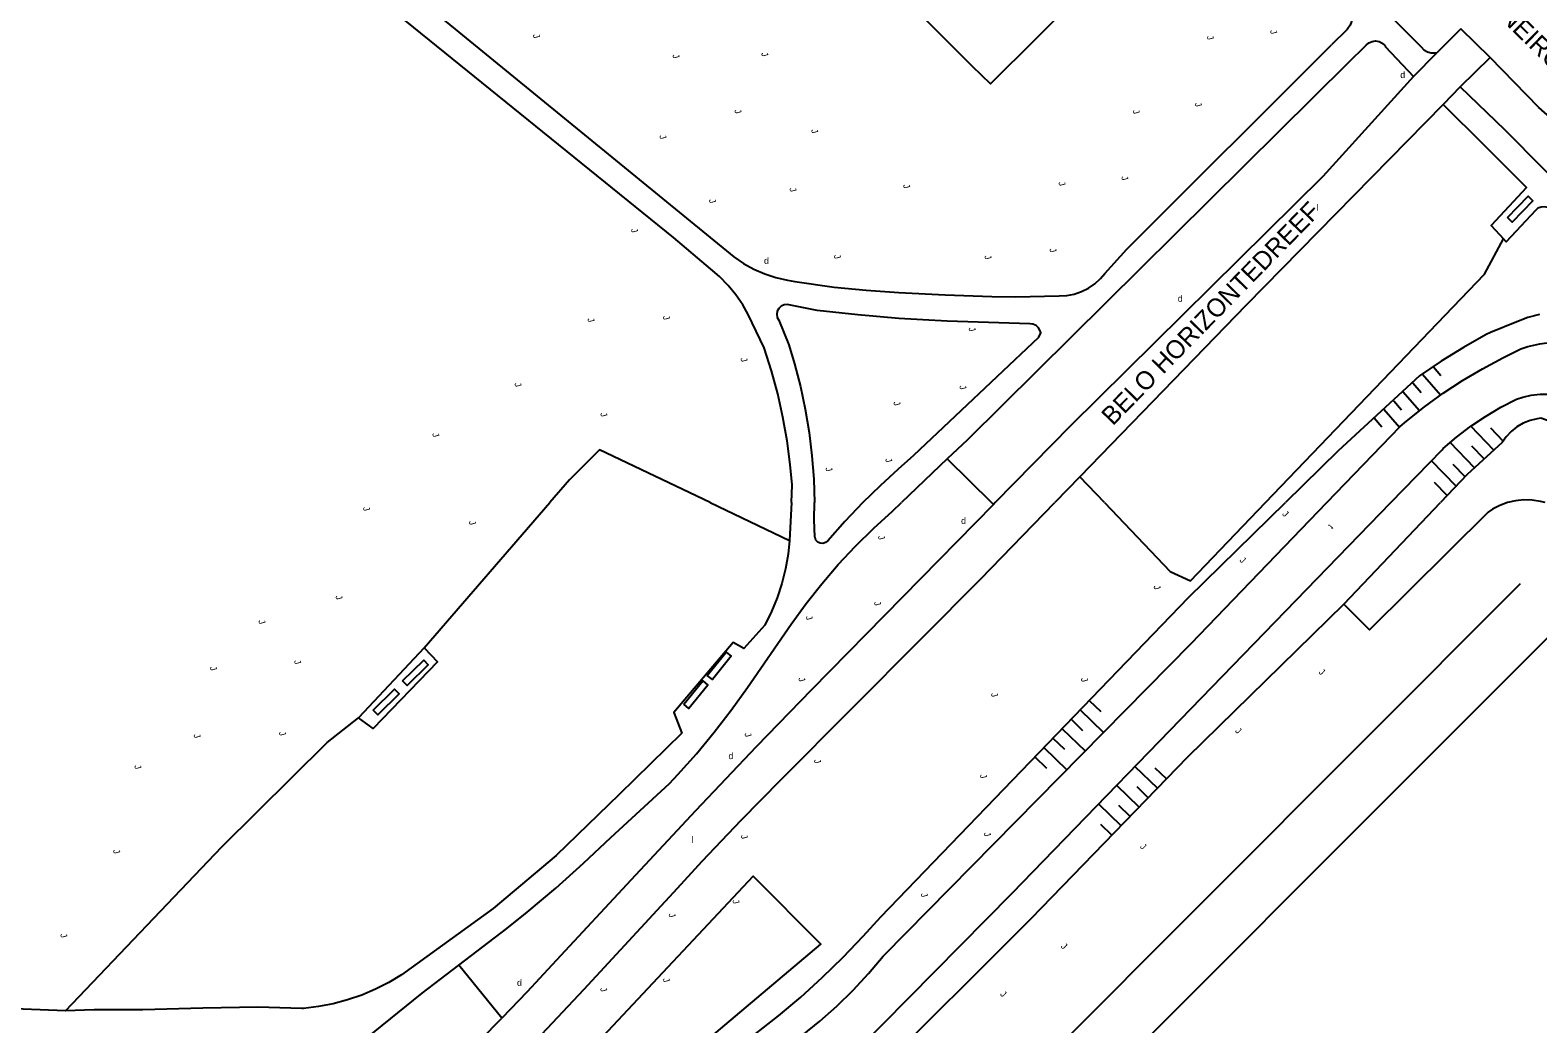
# Model space of a CAD drawing. Extents: x 134999 to 136502, y 457398 to 459002.
# Drawn here: x 135223.9 to 135339.4, y 458560.1 to 458636.2 of the extents above; entities that cross this region are included whole.
import ezdxf

# ---------------------------------------------------------------- set-up
doc = ezdxf.new("R2010")
doc.units = 0
for name, color, linetype in [('RI_DGTB_18', 7, 'Continuous'), ('RI_DGTB_19', 7, 'Continuous'), ('RI_DGTB_29', 7, 'Continuous'), ('RI_DGTB_31', 7, 'Continuous'), ('RI_DGTB_32', 7, 'Continuous'), ('RI_DGTB_37', 7, 'Continuous'), ('RI_DGTB_43', 7, 'Continuous'), ('RI_DGTB_48', 7, 'Continuous'), ('RI_DGTB_49', 7, 'Continuous'), ('RI_DGTB_53', 7, 'Continuous'), ('RI_DGTB_54', 7, 'Continuous'), ('RI_DGTB_55', 7, 'Continuous'), ('RI_DGTB_58', 7, 'Continuous')]:
    doc.layers.add(name, color=color, linetype=linetype)

msp = doc.modelspace()

# ---------------------------------------------------------------- linework, layer by layer
at = {"layer": 'RI_DGTB_18'}
for p, q in [((135330.591, 458609.833), (135331.966, 458608.255)), ((135331.418, 458610.407), (135331.999, 458609.739)), ((135329.09, 458608.512), (135330.362, 458607.051)), ((135329.835, 458609.18), (135330.491, 458608.426)), ((135328.379, 458607.805), (135328.982, 458607.113)), ((135326.871, 458606.492), (135327.474, 458605.8)), ((135327.625, 458607.149), (135328.831, 458605.764)), ((135336.058, 458604.015), (135334.282, 458605.844)), ((135336.775, 458604.711), (135335.811, 458605.705)), ((135334.58, 458602.666), (135332.693, 458604.61)), ((135335.317, 458603.342), (135334.375, 458604.312)), ((135333.187, 458601.229), (135331.258, 458603.218)), ((135333.855, 458601.976), (135332.94, 458602.92)), ((135332.469, 458600.533), (135331.504, 458601.527)), ((135324.561, 458592.215), (135331.962, 458600)), ((135305.051, 458584.839), (135305.933, 458583.988)), ((135303.663, 458583.399), (135304.545, 458582.548)), ((135304.357, 458584.119), (135306.121, 458582.418)), ((135302.275, 458581.959), (135303.157, 458581.108)), ((135302.969, 458582.679), (135304.733, 458580.978)), ((135301.581, 458581.239), (135303.345, 458579.538)), ((135300.887, 458580.519), (135301.769, 458579.669)), ((135310.271, 458578.113), (135308.56, 458579.771)), ((135310.967, 458578.831), (135310.111, 458579.66)), ((135308.88, 458576.677), (135307.168, 458578.335)), ((135309.575, 458577.395), (135308.72, 458578.224)), ((135307.488, 458575.24), (135305.776, 458576.899)), ((135308.184, 458575.958), (135307.328, 458576.788)), ((135306.792, 458574.522), (135305.936, 458575.351))]:
    msp.add_line(p, q, dxfattribs=at)
for points in [[(135339.544, 458614.407), (135338.663, 458614.169), (135337.807, 458613.854), (135335.785, 458613.039), (135335.458, 458612.864), (135333.716, 458611.878), (135332.016, 458610.824), (135330.359, 458609.702), (135324.123, 458603.963), (135320.078, 458600)], [(135350.608, 458600), (135347.552, 458603.068), (135346.63, 458603.683), (135345.598, 458604.28), (135344.528, 458604.806), (135343.426, 458605.259), (135342.295, 458605.637), (135341.142, 458605.938), (135339.639, 458606.454), (135339.362, 458606.418), (135338.82, 458606.286), (135338.302, 458606.078), (135337.819, 458605.799), (135337.381, 458605.453), (135336.997, 458605.048), (135336.675, 458604.593), (135334.011, 458602.155), (135331.962, 458600)], [(135279.487, 458559.319), (135281.243, 458560.691), (135282.95, 458562.124), (135284.603, 458563.619), (135286.202, 458565.171), (135287.744, 458566.78), (135289.077, 458568.269), (135312.661, 458592.732), (135320.078, 458600)], [(135231.412, 458500.207), (135238.62, 458506.759), (135241.513, 458509.312), (135244.352, 458511.925), (135247.137, 458514.596), (135249.866, 458517.324), (135252.52, 458520.09), (135266.868, 458535.313), (135268.51, 458537.332), (135270.212, 458539.299), (135271.975, 458541.212), (135273.796, 458543.071), (135275.672, 458544.873), (135277.604, 458546.616), (135279.588, 458548.299), (135280.865, 458549.329), (135288.37, 458555.944), (135300.609, 458568.142), (135312.617, 458580.534), (135324.561, 458592.215)]]:
    msp.add_lwpolyline(points, dxfattribs=at)
at = {"layer": 'RI_DGTB_19'}
for p, q in [((135294.18, 458603.34), (135297.574, 458600)), ((135306.214, 458600), (135304.325, 458601.981)), ((135254.096, 458588.878), (135263.722, 458600)), ((135276.002, 458600), (135282.096, 458597.097)), ((135297.574, 458600), (135297.717, 458599.859)), ((135260.053, 458560.507), (135256.752, 458564.57))]:
    msp.add_line(p, q, dxfattribs=at)
for points in [[(135318.565, 458600), (135335.324, 458617.495), (135336.789, 458620.207)], [(135276.002, 458600), (135267.52, 458604.041), (135265.237, 458601.751), (135263.722, 458600)], [(135306.214, 458600), (135311.242, 458594.729), (135312.813, 458593.995), (135318.565, 458600)], [(135337.094, 458600), (135336.499, 458599.781), (135335.937, 458599.49), (135335.614, 458599.278), (135326.517, 458590.253), (135324.561, 458592.215)], [(135339.973, 458600), (135339.623, 458600.089), (135338.992, 458600.186), (135338.353, 458600.204), (135337.717, 458600.141), (135337.094, 458600)], [(135295.925, 458545.389), (135331.307, 458509.99), (135366.607, 458474.617), (135411.928, 458519.852), (135376.533, 458555.299), (135341.163, 458590.634), (135295.925, 458545.389)], [(135226.618, 458561.061), (135238.604, 458573.628), (135246.669, 458581.625), (135249.057, 458583.52)], [(135223.842, 458508.23), (135226.437, 458510.261), (135226.86, 458510.583), (135240.56, 458521.476), (135245.001, 458525.531), (135251.212, 458533.268), (135261.14, 458545.373), (135262.635, 458547.062), (135264.19, 458548.697), (135265.801, 458550.277), (135267.467, 458551.797), (135269.186, 458553.258), (135269.457, 458553.479), (135284.479, 458566.173), (135279.308, 458571.387), (135267.376, 458558.667), (135253.458, 458544.954), (135233.595, 458525.761), (135215.318, 458509.071)]]:
    msp.add_lwpolyline(points, dxfattribs=at)
at = {"layer": 'RI_DGTB_32'}
for points in [[(135337.091, 458621.831), (135338.691, 458623.467), (135339.048, 458623.117), (135337.448, 458621.481), (135337.091, 458621.831)], [(135252.437, 458586.348), (135254.064, 458587.94), (135254.414, 458587.583), (135252.787, 458585.991), (135252.437, 458586.348)], [(135275.79, 458586.758), (135277.225, 458588.545), (135277.615, 458588.232), (135276.18, 458586.445), (135275.79, 458586.758)], [(135250.205, 458584.108), (135251.832, 458585.7), (135252.182, 458585.343), (135250.555, 458583.751), (135250.205, 458584.108)], [(135273.991, 458584.551), (135275.448, 458586.341), (135275.836, 458586.025), (135274.379, 458584.235), (135273.991, 458584.551)]]:
    msp.add_lwpolyline(points, dxfattribs=at)
at = {"layer": 'RI_DGTB_48'}
msp.add_lwpolyline([(135308.338, 458652.26), (135311.707, 458648.914), (135313.056, 458647.626), (135304.436, 458638.987), (135297.48, 458632.064), (135296.099, 458633.396), (135285.721, 458643.784), (135290.014, 458647.99)], dxfattribs=at)
at = {"layer": 'RI_DGTB_49'}
msp.add_line((135338.071, 458593.786), (135292.856, 458548.487), dxfattribs=at)
at = {"layer": 'RI_DGTB_53'}
for p, q in [((135333.528, 458636.297), (135331.677, 458634.457)), ((135335.775, 458634.104), (135333.528, 458636.297)), ((135329.883, 458632.625), (135331.677, 458634.457)), ((135333.466, 458631.843), (135335.775, 458634.104)), ((135333.466, 458631.843), (135332.164, 458630.496)), ((135333.466, 458631.843), (135336.858, 458628.565)), ((135332.164, 458630.496), (135335.274, 458627.409)), ((135304.325, 458601.981), (135302.407, 458600)), ((135297.855, 458600), (135297.717, 458599.859))]:
    msp.add_line(p, q, dxfattribs=at)
for points in [[(135310.739, 458654.607), (135330.479, 458634.898), (135330.696, 458634.679), (135330.961, 458634.524), (135331.258, 458634.442), (135331.566, 458634.438), (135331.677, 458634.457)], [(135309.379, 458653.278), (135324.541, 458638.158), (135324.793, 458637.98), (135324.99, 458637.744), (135325.121, 458637.465), (135325.175, 458637.162), (135325.15, 458636.855), (135325.047, 458636.564), (135324.873, 458636.31), (135324.8, 458636.235), (135323.618, 458635.056)], [(135324.871, 458633.665), (135326.259, 458635.039), (135326.468, 458635.216), (135326.718, 458635.325), (135326.99, 458635.357), (135327.259, 458635.31), (135327.503, 458635.187), (135327.702, 458634.999), (135327.762, 458634.913), (135329.883, 458632.625)], [(135372.023, 458600), (135357.889, 458614.095), (135350.647, 458620.422), (135339.487, 458630.256), (135335.775, 458634.104)], [(135329.883, 458632.625), (135322.946, 458624.968), (135303.629, 458605.887), (135297.855, 458600)], [(135332.164, 458630.496), (135317.071, 458615.113), (135304.325, 458601.981)], [(135190.25, 458492.647), (135195.063, 458496.878), (135211.128, 458510.289), (135225.163, 458522.549), (135247.083, 458543.389), (135247.56, 458543.833), (135251.431, 458547.498), (135255.246, 458551.222), (135259.005, 458555.002), (135262.707, 458558.838), (135266.351, 458562.729), (135273.511, 458570.476), (135275.397, 458572.525), (135278.394, 458575.685), (135281.449, 458578.789), (135292.239, 458589.602), (135296.723, 458594.131), (135302.407, 458600)], [(135297.717, 458599.859), (135283.783, 458585.655), (135279.541, 458581.292), (135274.889, 458576.398), (135270.295, 458571.449), (135263.892, 458564.56), (135261.983, 458562.524), (135260.053, 458560.507)], [(135210.196, 458513.412), (135215.053, 458517.691), (135216.272, 458518.755), (135220.444, 458522.464), (135224.563, 458526.232), (135228.627, 458530.059), (135232.636, 458533.944), (135241.585, 458542.481), (135250.666, 458551.261), (135253.473, 458553.932), (135256.791, 458557.191), (135260.053, 458560.507)]]:
    msp.add_lwpolyline(points, dxfattribs=at)
at = {"layer": 'RI_DGTB_54'}
for p, q in [((135294.18, 458603.34), (135290.675, 458600)), ((135282.231, 458600), (135282.096, 458597.097))]:
    msp.add_line(p, q, dxfattribs=at)
for points in [[(135282.231, 458600), (135282.294, 458601.356), (135282.15, 458602.911), (135281.907, 458604.729), (135281.585, 458606.534), (135281.185, 458608.324), (135280.707, 458610.095), (135280.152, 458611.843), (135278.932, 458614.419), (135278.51, 458615.153), (135277.98, 458615.921), (135277.387, 458616.64), (135276.734, 458617.306), (135276.027, 458617.914), (135273.191, 458620.316), (135245.691, 458642.569), (135236.052, 458650.284)], [(135255.223, 458637.281), (135277.827, 458618.821), (135278.576, 458618.319), (135279.367, 458617.885), (135280.192, 458617.523), (135281.047, 458617.235), (135281.924, 458617.024), (135282.49, 458616.931), (135285.501, 458616.503), (135287.975, 458616.281), (135290.453, 458616.098), (135294.014, 458615.905), (135297.578, 458615.791), (135299.4, 458615.764), (135302.739, 458615.835), (135303.327, 458615.866), (135303.905, 458615.977), (135304.463, 458616.165), (135304.99, 458616.427), (135305.477, 458616.758), (135305.915, 458617.152), (135306.259, 458617.553), (135307.943, 458619.419), (135323.618, 458635.056)], [(135324.871, 458633.665), (135295.718, 458604.806), (135294.18, 458603.34)], [(135365.22, 458600), (135357.498, 458607.74), (135343.425, 458621.93), (135337.357, 458628.082), (135336.858, 458628.565)], [(135362.597, 458600), (135354.348, 458608.264), (135344.873, 458617.693), (135340.506, 458622.349), (135340.399, 458622.46), (135340.179, 458622.595), (135339.928, 458622.658), (135339.67, 458622.641), (135339.43, 458622.547), (135339.229, 458622.384), (135337.004, 458619.976), (135336.789, 458620.207)], [(135287.715, 458600), (135289.052, 458601.318), (135290.43, 458602.594), (135291.62, 458603.634), (135301.202, 458612.675), (135301.337, 458612.998), (135301.292, 458613.166), (135301.164, 458613.386), (135300.975, 458613.555), (135300.743, 458613.658), (135300.49, 458613.684), (135294.175, 458613.897), (135292.315, 458613.99), (135290.456, 458614.11), (135287.328, 458614.375), (135284.207, 458614.718), (135281.9, 458615.161), (135281.669, 458615.139), (135281.447, 458615.041), (135281.27, 458614.877), (135281.155, 458614.664), (135281.115, 458614.425), (135281.154, 458614.186), (135281.269, 458613.973), (135282.028, 458612.093), (135282.469, 458610.64), (135282.921, 458608.901), (135283.294, 458607.144), (135283.589, 458605.371), (135283.805, 458603.588), (135283.941, 458601.796), (135283.997, 458600)], [(135256.752, 458564.57), (135260.422, 458567.368), (135261.993, 458568.628), (135264.182, 458570.471), (135266.318, 458572.375), (135268.4, 458574.337), (135272.884, 458578.481), (135273.539, 458579.175), (135274.962, 458580.767), (135276.324, 458582.411), (135277.624, 458584.105), (135278.859, 458585.846), (135282.217, 458590.698), (135283.358, 458592.267), (135284.563, 458593.787), (135285.829, 458595.257), (135287.155, 458596.673), (135288.539, 458598.033), (135289.977, 458599.335), (135290.675, 458600)], [(135287.715, 458600), (135286.34, 458598.555), (135285.014, 458597.066), (135284.853, 458596.932), (135284.654, 458596.868), (135284.445, 458596.883), (135284.257, 458596.974), (135284.116, 458597.129), (135284.043, 458597.325), (135284.038, 458597.362), (135283.987, 458598.705), (135283.997, 458600)], [(135282.096, 458597.097), (135281.982, 458596.057), (135281.781, 458594.924), (135281.502, 458593.808), (135281.146, 458592.713), (135280.714, 458591.646), (135280.21, 458590.612), (135278.587, 458588.822), (135277.783, 458589.276), (135273.24, 458583.911), (135273.833, 458582.337), (135269.029, 458577.641), (135264.202, 458572.969), (135259.384, 458568.906), (135252.375, 458563.83), (135251.392, 458563.241), (135250.37, 458562.722), (135249.314, 458562.276), (135248.229, 458561.905), (135247.122, 458561.61), (135245.996, 458561.393), (135244.859, 458561.255), (135244.728, 458561.244), (135241.356, 458561.341), (135237.153, 458561.283), (135232.547, 458561.144), (135228.807, 458561.147), (135226.618, 458561.061)], [(135226.618, 458561.061), (135216.199, 458561.479), (135215.429, 458561.523), (135214.669, 458561.647), (135213.925, 458561.849), (135213.206, 458562.127), (135212.966, 458562.239), (135211.083, 458563.45), (135209.49, 458564.874)], [(135210.196, 458513.412), (135213.705, 458519.286), (135215.522, 458523.471), (135217.413, 458527.624), (135217.595, 458528.014), (135218.082, 458528.545), (135220.07, 458530.591), (135221.999, 458532.691), (135223.265, 458534.136), (135227.849, 458538.892), (135230.849, 458542.318), (135237.207, 458548.498), (135243.685, 458554.12), (135253.935, 458562.422), (135256.752, 458564.57)]]:
    msp.add_lwpolyline(points, dxfattribs=at)
at = {"layer": 'RI_DGTB_55'}
msp.add_line((135254.096, 458588.878), (135249.057, 458583.52), dxfattribs=at)
for points in [[(135335.274, 458627.409), (135338.558, 458624.147), (135335.838, 458621.231), (135336.789, 458620.207)], [(135254.096, 458588.878), (135255.12, 458587.813), (135250.191, 458582.699), (135249.057, 458583.52)]]:
    msp.add_lwpolyline(points, dxfattribs=at)
at = {"layer": 'RI_DGTB_58'}
for points in [[(135323.263, 458600), (135328.878, 458605.825), (135329.35, 458606.225), (135330.735, 458607.33), (135332.168, 458608.37), (135333.647, 458609.345), (135335.169, 458610.252), (135336.73, 458611.09), (135338.123, 458611.785), (135338.647, 458611.945), (135339.565, 458612.16), (135340.499, 458612.296), (135341.441, 458612.352), (135342.384, 458612.329), (135343.322, 458612.225), (135344.248, 458612.043), (135345.155, 458611.783), (135346.037, 458611.447), (135346.887, 458611.038), (135347.699, 458610.558), (135348.468, 458610.011), (135349.188, 458609.401)], [(135328.152, 458600), (135332.079, 458604.052), (135332.165, 458604.131), (135333.199, 458605.018), (135334.282, 458605.843), (135335.412, 458606.603), (135336.585, 458607.296), (135337.796, 458607.918), (135338.259, 458608.08), (135338.917, 458608.238), (135339.589, 458608.316), (135340.266, 458608.315), (135341.444, 458608.25), (135342.214, 458608.027), (135343.354, 458607.627), (135344.465, 458607.153), (135345.543, 458606.606), (135346.582, 458605.989), (135347.577, 458605.305), (135348.526, 458604.556), (135349.423, 458603.746), (135350.264, 458602.879), (135353.133, 458600)], [(135223.766, 458496.062), (135224.288, 458496.526), (135235.788, 458507.411), (135245.345, 458515.789), (135252.22, 458522.528), (135254.396, 458524.873), (135256.639, 458527.404), (135258.822, 458529.987), (135265.593, 458538.468), (135265.881, 458538.836), (135267.247, 458540.498), (135268.674, 458542.108), (135270.16, 458543.665), (135271.703, 458545.164), (135273.3, 458546.606), (135281.189, 458553.371), (135282.098, 458553.994), (135283.872, 458555.285), (135285.599, 458556.639), (135287.275, 458558.055), (135299.155, 458570.077), (135328.152, 458600)], [(135283.049, 458559.174), (135284.403, 458560.274), (135285.706, 458561.434), (135286.954, 458562.654), (135288.145, 458563.929), (135289.276, 458565.257), (135289.343, 458565.34), (135312.868, 458589.215), (135323.263, 458600)]]:
    msp.add_lwpolyline(points, dxfattribs=at)

# ---------------------------------------------------------------- texts
at = {"layer": 'RI_DGTB_29'}
for p in [(135328.885, 458632.516), (135280.137, 458618.283), (135311.838, 458615.379), (135295.235, 458598.362), (135277.412, 458580.349), (135261.213, 458562.979)]:
    msp.add_text('d', height=0.5, dxfattribs=at).set_placement(p)
at = {"layer": 'RI_DGTB_31'}
for height, rotation, p in [(0.499, 285.28857, (135262.417, 458635.835)), (0.499, 285.28857, (135314.047, 458635.714)), (0.499, 285.28857, (135318.901, 458636.157)), (0.499, 285.28857, (135273.117, 458634.291)), (0.499, 285.28857, (135279.914, 458634.435)), (0.499, 285.28857, (135313.128, 458630.589)), (0.499, 285.28857, (135277.862, 458630.063)), (0.499, 285.28857, (135308.37, 458630.038)), (0.499, 285.28857, (135272.115, 458628.109)), (0.499, 285.28857, (135283.738, 458628.554)), (0.499, 285.28857, (135307.496, 458624.956)), (0.499, 285.28857, (135282.074, 458624.068)), (0.499, 285.28857, (135290.784, 458624.332)), (0.499, 285.28857, (135302.686, 458624.524)), (0.499, 285.28857, (135275.906, 458623.201)), (0.499, 285.28857, (135269.932, 458620.946)), (0.499, 285.28857, (135285.477, 458618.937)), (0.499, 285.28857, (135297.017, 458618.894)), (0.499, 285.28857, (135301.998, 458619.429)), (0.499, 285.28857, (135272.376, 458614.264)), (0.499, 285.28857, (135266.602, 458614.087)), (0.499, 285.28857, (135295.797, 458613.375)), (0.499, 285.28857, (135278.326, 458611.044)), (0.499, 285.28857, (135261.009, 458609.13)), (0.499, 285.28857, (135295.096, 458608.927)), (0.499, 285.28857, (135290.044, 458607.693)), (0.499, 285.28857, (135267.582, 458606.843)), (0.499, 285.28857, (135254.71, 458605.285)), (0.499, 285.28857, (135289.413, 458603.35)), (0.499, 285.28857, (135284.832, 458602.652)), (0.499, 285.28857, (135249.4, 458599.625)), (0.5, 315.4075, (135319.799, 458599.086)), (0.499, 285.28857, (135257.514, 458598.554)), (0.499, 285.28857, (135288.854, 458597.426)), (0.5, 315.4075, (135316.526, 458595.547)), (0.499, 285.28857, (135309.971, 458593.606)), (0.499, 285.28857, (135247.297, 458592.835)), (0.499, 285.28857, (135288.555, 458592.373)), (0.499, 285.28857, (135283.316, 458591.28)), (0.499, 285.28857, (135241.39, 458590.963)), (0.499, 285.28857, (135244.126, 458587.888)), (0.499, 285.28857, (135237.67, 458587.397)), (0.499, 285.28857, (135282.754, 458586.557)), (0.499, 285.28857, (135304.403, 458586.53)), (0.5, 315.4075, (135322.586, 458586.971)), (0.499, 285.28857, (135297.511, 458585.38)), (0.499, 285.28857, (135236.424, 458582.228)), (0.499, 285.28857, (135242.96, 458582.41)), (0.499, 285.28857, (135278.631, 458582.315)), (0.5, 315.4075, (135316.194, 458582.482)), (0.499, 285.28857, (135231.889, 458579.851)), (0.499, 285.28857, (135283.949, 458580.285)), (0.499, 285.28857, (135296.667, 458579.141)), (0.499, 285.28857, (135278.343, 458574.503)), (0.499, 285.28857, (135296.965, 458574.694)), (0.5, 315.4075, (135308.906, 458573.604)), (0.499, 285.28857, (135230.259, 458573.372)), (0.499, 285.28857, (135277.707, 458569.532)), (0.499, 285.28857, (135292.136, 458570.046)), (0.499, 285.28857, (135272.816, 458568.494)), (0.499, 285.28857, (135226.212, 458566.932)), (0.5, 315.4075, (135302.84, 458565.972)), (0.499, 285.28857, (135272.371, 458563.53)), (0.499, 285.28857, (135267.574, 458562.801)), (0.5, 315.4075, (135298.189, 458562.311))]:
    msp.add_text('J', height=height, rotation=rotation, dxfattribs=at).set_placement(p)
at = {"layer": 'RI_DGTB_37'}
for s, rotation, p in [('RIO DE JANEIRODREEF', 315.69681, (135329.864, 458643.525)), ('BELO HORIZONTEDREEF', 45.64786, (135306.858, 458605.833))]:
    msp.add_text(s, height=1.4, rotation=rotation, dxfattribs=at).set_placement(p)
at = {"layer": 'RI_DGTB_43'}
for s, height, rotation, p in [('l', 0.499, 359.97543, (135322.48, 458622.349)), ('t', 0.5, 225.88936, (135323.463, 458598.384))]:
    msp.add_text(s, height=height, rotation=rotation, dxfattribs=at).set_placement(p)
msp.add_text('l', height=0.5, dxfattribs=at).set_placement((135274.592, 458573.931))

doc.saveas('drawing.dxf')
